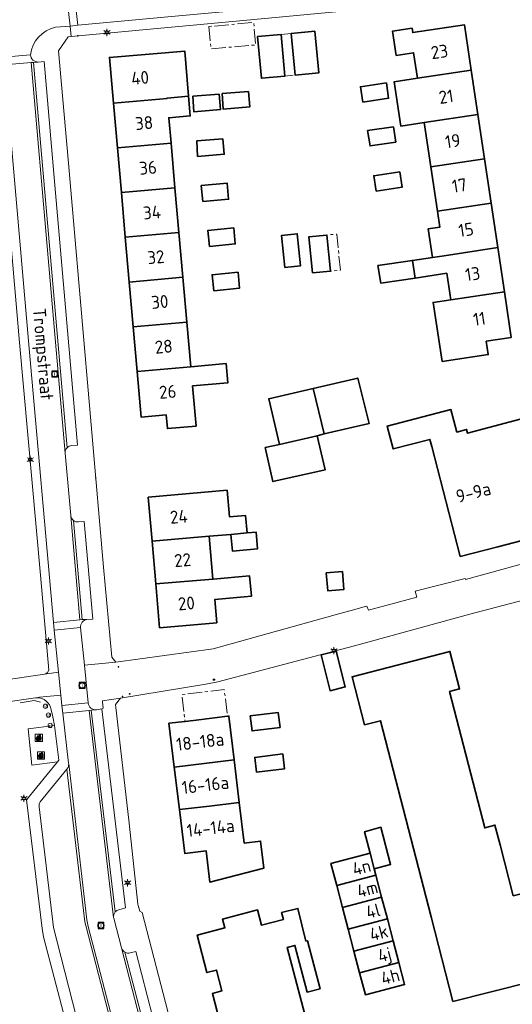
# Model space of a CAD drawing. Header units: metres. Extents: x 140853 to 145288, y 474558 to 480269.
# Tile 354 of 428: x 144168 to 144237, y 478845 to 478982. Entities that reach past the tile are written whole.
import ezdxf
from ezdxf.enums import TextEntityAlignment as Align
from ezdxf.lldxf.tags import DXFTag

# ---------------------------------------------------------------- set-up
doc = ezdxf.new("R2010")
doc.units = ezdxf.units.M
doc.header["$MEASUREMENT"] = 0
doc.linetypes.add('AM-AS', pattern=[16, 10, -2, 2, -2])
for name, color, linetype, lineweight in [('B-WE-AM-AS_SPOOR_RAIL-G', 10, 'AM-AS', 18), ('B-WE-GR-BEPLANTING_CULTUUR_HEESTERS-G', 90, 'Continuous', 18), ('B-WE-IE-MEUBILAIR_WEGMEUBILAIR-S', 7, 'Continuous', 18), ('B-WE-IE-TERREINAFSCHEIDING_KUNSTMATIG_HEKWERK-G', 20, 'IE-TERREINAFSCHEIDING-KUNSTMATIG', 18), ('B-WE-KL-DATA_CAI-S', 90, 'KL-CAI-N', 18), ('B-WE-KL-ET_LS_OV_LICHTMAST-S', 190, 'Continuous', 18), ('B-WE-OG-BEBOUWING-G', 7, 'Continuous', 35), ('B-WE-OG-BEBOUWING_HUISNUMMER-T18', 10, 'Continuous', 18), ('B-WE-OG-BEBOUWING_STRAATNAAM-T18', 10, 'Continuous', 18), ('B-WE-OG-TERREIN_ERF-G', 7, 'Continuous', 18), ('B-WE-RI-GWA_RIOOLPUT-S', 30, 'Continuous', 18), ('B-WE-VH-GOOT-G', 170, 'Continuous', 18), ('B-WE-VH-VERHARDING_BETONSTRAATSTEEN-G', 252, 'Continuous', 18), ('B-WE-VH-VERHARDING_STRAATBAKSTEEN-G', 252, 'Continuous', 18), ('B-WE-VH-VERHARDING_TEGEL-G', 252, 'Continuous', 18), ('B-WE-VW-AFSLUITPAAL-S', 7, 'Continuous', 18), ('X-XX-XX-ALGEMEEN-S', 7, 'Continuous', 18)]:
    doc.layers.add(name, color=color, linetype=linetype, lineweight=lineweight)
doc.styles.add('NLCS-ISO', font='txt')
doc.styles.get("Standard").update_dxf_attribs({"font": 'arial.ttf'})
doc.linetypes.add('IE-TERREINAFSCHEIDING-KUNSTMATIG', pattern='A,4,[82,NLCS.shx,S=0.75,R=90,X=0,Y=0],4,-2', length=10)
tags = doc.linetypes.add('KL-CAI-N', pattern='A,4,-1,[101,NLCS.shx,S=0.5,R=0,X=0,Y=0],-1,4,-1,["C",Standard,S=1,R=0,X=-0.25,Y=-0.5],-1.5', length=12.5).pattern_tags.tags
tags[18] = DXFTag(74, 10)

# ---------------------------------------------------------------- blocks, each defined once
blk = doc.blocks.new('SIE-AFVAL APART PLAATS-SO')
h = blk.add_hatch(color=256)
h.dxf.hatch_style = 1
h.paths.add_polyline_path([(-0.09, 0.09), (-1.76, 0.09, 0.819081), (-1.79, -0.08), (-1.41, -2.17, 0.36153), (-1.37, -2.2), (-0.47, -2.2, 0.36153), (-0.44, -2.17), (-0.05, -0.08, 0.819081)])
h.paths.add_polyline_path([(-0.16, -0.09), (-0.2, -0.31), (-0.49, -0.31), (-0.47, -0.09)], flags=16)
h.paths.add_polyline_path([(-0.56, -0.09), (-0.58, -0.31), (-0.88, -0.31), (-0.88, -0.09)], flags=16)
h.paths.add_polyline_path([(-0.22, -0.4), (-0.28, -0.72), (-0.53, -0.72), (-0.5, -0.4)], flags=16)
h.paths.add_polyline_path([(-0.59, -0.4), (-0.61, -0.72), (-0.88, -0.72), (-0.88, -0.4)], flags=16)
h.paths.add_polyline_path([(-0.96, -0.09), (-0.96, -0.31), (-1.27, -0.31), (-1.29, -0.09)], flags=16)
h.paths.add_polyline_path([(-0.96, -0.4), (-0.96, -0.72), (-1.23, -0.72), (-1.26, -0.4)], flags=16)
h.paths.add_polyline_path([(-0.29, -0.81), (-0.34, -1.07), (-0.57, -1.07), (-0.54, -0.81)], flags=16)
h.paths.add_polyline_path([(-0.62, -0.81), (-0.65, -1.07), (-0.88, -1.07), (-0.88, -0.81)], flags=16)
h.paths.add_polyline_path([(-0.96, -0.81), (-0.96, -1.07), (-1.2, -1.07), (-1.22, -0.81)], flags=16)
h.paths.add_polyline_path([(-1.35, -0.31), (-1.65, -0.31), (-1.69, -0.09), (-1.37, -0.09)], flags=16)
h.paths.add_polyline_path([(-1.34, -0.4), (-1.31, -0.72), (-1.57, -0.72), (-1.63, -0.4)], flags=16)
h.paths.add_polyline_path([(-0.36, -1.16), (-0.41, -1.42), (-0.6, -1.42), (-0.57, -1.16)], flags=16)
h.paths.add_polyline_path([(-0.66, -1.16), (-0.68, -1.42), (-0.88, -1.42), (-0.88, -1.16)], flags=16)
h.paths.add_polyline_path([(-1.31, -0.81), (-1.28, -1.07), (-1.5, -1.07), (-1.55, -0.81)], flags=16)
h.paths.add_polyline_path([(-0.96, -1.16), (-0.96, -1.42), (-1.17, -1.42), (-1.19, -1.16)], flags=16)
h.paths.add_polyline_path([(-0.42, -1.52), (-0.47, -1.77), (-0.63, -1.77), (-0.61, -1.52)], flags=16)
h.paths.add_polyline_path([(-1.27, -1.16), (-1.25, -1.42), (-1.44, -1.42), (-1.49, -1.16)], flags=16)
h.paths.add_polyline_path([(-0.69, -1.52), (-0.71, -1.77), (-0.88, -1.77), (-0.88, -1.52)], flags=16)
h.paths.add_polyline_path([(-0.96, -1.52), (-0.96, -1.77), (-1.13, -1.77), (-1.16, -1.52)], flags=16)
h.paths.add_polyline_path([(-1.24, -1.52), (-1.22, -1.77), (-1.37, -1.77), (-1.42, -1.52)], flags=16)
h.paths.add_polyline_path([(-0.49, -1.88), (-0.54, -2.12), (-0.66, -2.12), (-0.64, -1.88)], flags=16)
h.paths.add_polyline_path([(-0.72, -1.88), (-0.74, -2.12), (-0.88, -2.12), (-0.88, -1.88)], flags=16)
h.paths.add_polyline_path([(-0.96, -1.88), (-0.96, -2.12), (-1.1, -2.12), (-1.13, -1.88)], flags=16)
h.paths.add_polyline_path([(-1.21, -1.88), (-1.18, -2.12), (-1.31, -2.12), (-1.36, -1.88)], flags=16)
h.paths.add_polyline_path([(-0.19, 0.8, -0.01173), (-0.3, 0.8, -0.148797), (-0.42, 1.04, -0.136076), (-0.7, 0.88), (-0.78, 0.86, -0.038293), (-1.14, 0.98), (-1.19, 0.83, -0.243822), (-1.57, 0.47, 0.344326), (-1, 0.24, -0.139345), (-0.6, 0.24, 0.618436), (-0.56, 0.28, -0.441494), (-0.47, 0.46, 0.309048)])
h.paths.add_polyline_path([(-0.49, 0.53, 0.351556), (-0.64, 0.32, 0.121061), (-1.02, 0.31, -0.288745), (-1.45, 0.43, 0.203599), (-1.12, 0.8), (-1.09, 0.88, 0.083075), (-0.28, 0.73, -0.242261)], flags=16)
h.paths.add_polyline_path([(-0.4, 0.8, -0.023345), (-0.63, 0.83, 0.07081), (-0.46, 0.92, 0.059965)], flags=16)
h.paths.add_polyline_path([(1.12, 1.49), (-1.07, 1.49, 0.860559), (-1.08, 1.43), (0.29, 1.01, -0.146703), (0.53, 0.29, 0.421968), (0.56, 0.26), (1.59, 0.32, 0.450293), (1.62, 0.36, 0.122241)])
h.paths.add_polyline_path([(0.26, 1.95, 1), (1.06, 1.95, 1)])
h.paths.add_polyline_path([(1.65, 0.16, 0.429303), (1.62, 0.2), (0.54, 0.25, 0.38429), (0.51, 0.22), (0.16, -2.14, 0.83726), (0.21, -2.16), (0.99, -0.76, -0.688204), (1.05, -0.77), (1.36, -2.13, 0.84934), (1.42, -2.13)])
for p, q in [((-0.09, 0.09), (-1.76, 0.09)), ((-1.41, -2.17), (-1.79, -0.08)), ((-1.37, -0.09), (-1.69, -0.09)), ((-1.65, -0.31), (-1.69, -0.09)), ((-1.65, -0.31), (-1.35, -0.31)), ((-1.63, -0.4), (-1.34, -0.4)), ((-1.57, -0.72), (-1.63, -0.4)), ((-1.57, -0.72), (-1.31, -0.72)), ((-1.55, -0.81), (-1.31, -0.81)), ((-1.5, -1.07), (-1.55, -0.81)), ((-1.5, -1.07), (-1.28, -1.07)), ((-1.49, -1.16), (-1.27, -1.16)), ((-1.44, -1.42), (-1.49, -1.16)), ((-1.44, -1.42), (-1.25, -1.42)), ((-1.42, -1.52), (-1.24, -1.52)), ((-1.37, -1.77), (-1.42, -1.52)), ((-1.37, -1.77), (-1.22, -1.77)), ((-1.37, -2.2), (-0.47, -2.2)), ((-1.31, -2.12), (-1.36, -1.88)), ((-1.36, -1.88), (-1.21, -1.88)), ((-1.31, -2.12), (-1.18, -2.12)), ((-0.96, -0.09), (-1.29, -0.09)), ((-1.27, -0.31), (-0.96, -0.31)), ((-1.26, -0.4), (-0.96, -0.4)), ((-1.23, -0.72), (-0.96, -0.72)), ((-1.22, -0.81), (-0.96, -0.81)), ((-1.2, -1.07), (-0.96, -1.07)), ((-1.19, -1.16), (-0.96, -1.16)), ((-1.17, -1.42), (-0.96, -1.42)), ((-1.16, -1.52), (-0.96, -1.52)), ((-1.13, -1.77), (-0.96, -1.77)), ((-1.13, -1.88), (-0.96, -1.88)), ((-1.1, -2.12), (-0.96, -2.12)), ((-0.96, -0.09), (-0.96, -0.31)), ((-0.96, -0.4), (-0.96, -0.72)), ((-0.96, -0.81), (-0.96, -1.07)), ((-0.96, -1.16), (-0.96, -1.42)), ((-0.96, -1.52), (-0.96, -1.77)), ((-0.96, -1.88), (-0.96, -2.12)), ((-0.88, -0.09), (-0.88, -0.31)), ((-0.56, -0.09), (-0.88, -0.09)), ((-0.88, -0.31), (-0.58, -0.31)), ((-0.88, -0.4), (-0.88, -0.72)), ((-0.88, -0.4), (-0.59, -0.4)), ((-0.88, -0.72), (-0.61, -0.72)), ((-0.88, -0.81), (-0.62, -0.81)), ((-0.88, -0.81), (-0.88, -1.07)), ((-0.88, -1.07), (-0.65, -1.07)), ((-0.88, -1.16), (-0.66, -1.16)), ((-0.88, -1.16), (-0.88, -1.42)), ((-0.88, -1.42), (-0.68, -1.42)), ((-0.88, -1.52), (-0.69, -1.52)), ((-0.88, -1.52), (-0.88, -1.77)), ((-0.88, -1.77), (-0.71, -1.77)), ((-0.88, -1.88), (-0.88, -2.12)), ((-0.88, -1.88), (-0.72, -1.88)), ((-0.88, -2.12), (-0.74, -2.12)), ((-0.66, -2.12), (-0.54, -2.12)), ((-0.64, -1.88), (-0.49, -1.88)), ((-0.63, -1.77), (-0.47, -1.77)), ((-0.61, -1.52), (-0.42, -1.52)), ((-0.6, -1.42), (-0.41, -1.42)), ((-0.57, -1.07), (-0.34, -1.07)), ((-0.57, -1.16), (-0.36, -1.16)), ((-0.54, -0.81), (-0.29, -0.81)), ((-0.54, -2.12), (-0.49, -1.88)), ((-0.53, -0.72), (-0.28, -0.72)), ((-0.5, -0.4), (-0.22, -0.4)), ((-0.49, -0.31), (-0.2, -0.31)), ((-0.16, -0.09), (-0.47, -0.09)), ((-0.47, -1.77), (-0.42, -1.52)), ((-0.44, -2.17), (-0.05, -0.08)), ((-0.41, -1.42), (-0.36, -1.16)), ((-0.34, -1.07), (-0.29, -0.81)), ((-0.28, -0.72), (-0.22, -0.4)), ((-0.2, -0.31), (-0.16, -0.09))]:
    blk.add_line(p, q)
blk.add_lwpolyline([(-2.5, -2.5), (2.5, -2.5), (2.5, 2.5), (-2.5, 2.5)], close=True)
for points in [[(-0.78, 0.86, -0.038293), (-1.14, 0.98), (-1.19, 0.83, -0.243822), (-1.57, 0.47, 0.344326), (-1, 0.24, -0.139345), (-0.6, 0.24, 0.618436), (-0.56, 0.28, -0.441494), (-0.47, 0.46, 0.309048), (-0.19, 0.8, -0.01173), (-0.3, 0.8, -0.01173)], [(-0.78, 0.86), (-0.7, 0.88, 0.136076), (-0.42, 1.04, 0.156405), (-0.29, 0.79)], [(-0.78, 0.86), (-0.7, 0.88, 0.136076), (-0.42, 1.04, 0.148797), (-0.3, 0.8, 0.148797)], [(-0.63, 0.83, 0.07081), (-0.46, 0.92, 0.059965), (-0.4, 0.8, 0.059965)], [(-0.4, 0.8, -0.023345), (-0.63, 0.83)]]:
    blk.add_lwpolyline(points, format="xyb")
for points in [[(-1.09, 0.88), (-1.12, 0.8, -0.203599), (-1.45, 0.43, 0.288745), (-1.02, 0.31, -0.121061), (-0.64, 0.32, -0.351556), (-0.49, 0.53, 0.242261), (-0.28, 0.73, -0.083075)], [(-1.07, 1.49), (1.12, 1.49, -0.122241), (1.62, 0.36, -0.450293), (1.59, 0.32), (0.56, 0.26, -0.421968), (0.53, 0.29, 0.146703), (0.29, 1.01), (-1.08, 1.43, -0.860559)], [(0.54, 0.25), (1.62, 0.2, -0.429303), (1.65, 0.16), (1.42, -2.13, -0.84934), (1.36, -2.13), (1.05, -0.77, 0.688204), (0.99, -0.76), (0.21, -2.16, -0.83726), (0.16, -2.14), (0.51, 0.22, -0.38429)]]:
    blk.add_lwpolyline(points, format="xyb", close=True)
for points in [[(-1.35, -0.31), (-1.37, -0.09)], [(-1.31, -0.72), (-1.34, -0.4)], [(-1.28, -1.07), (-1.31, -0.81)], [(-1.27, -0.31), (-1.29, -0.09)], [(-1.25, -1.42), (-1.27, -1.16)], [(-1.23, -0.72), (-1.26, -0.4)], [(-1.22, -1.77), (-1.24, -1.52)], [(-1.2, -1.07), (-1.22, -0.81)], [(-1.18, -2.12), (-1.21, -1.88)], [(-1.17, -1.42), (-1.19, -1.16)], [(-1.18, -2.2), (-1.18, -2.2)], [(-1.13, -1.77), (-1.16, -1.52)], [(-1.1, -2.12), (-1.13, -1.88)], [(-0.74, -2.12), (-0.72, -1.88)], [(-0.71, -1.77), (-0.69, -1.52)], [(-0.68, -1.42), (-0.66, -1.16)], [(-0.66, -2.12), (-0.64, -1.88)], [(-0.65, -1.07), (-0.62, -0.81)], [(-0.63, -1.77), (-0.61, -1.52)], [(-0.61, -0.72), (-0.59, -0.4)], [(-0.6, -1.42), (-0.57, -1.16)], [(-0.58, -0.31), (-0.56, -0.09)], [(-0.57, -1.07), (-0.54, -0.81)], [(-0.53, -0.72), (-0.5, -0.4)], [(-0.49, -0.31), (-0.47, -0.09)]]:
    blk.add_lwpolyline(points)
blk.add_circle((0.66, 1.95), 0.401)
for centre, radius, start, end in [((-1.76, 0), 0.0869, 90, 247.28103), ((-0.09, 0), 0.0869, 292.71897, 90), ((-1.37, -2.17), 0.0318, 190.49429, 270), ((-0.47, -2.17), 0.0318, 270, 349.50571)]:
    blk.add_arc(centre, radius, start, end)
blk = doc.blocks.new('SIE-WEG_AFVALBAK_TYPE_01')
for radius in [0.25, 0.156]:
    blk.add_circle((0, 0), radius)
blk = doc.blocks.new('SKL-DATA_TERREINKAST-SO')
for q in [(-0.2, 0.2), (0.2, 0.2)]:
    blk.add_line((0, -0.21), q)
at = {"flags": 128}
blk.add_lwpolyline([(0.63, 0.35), (-0.63, 0.35), (-0.63, -0.35), (0.63, -0.35)], close=True, dxfattribs=at)
at = {"style": 'NLCS-ISO'}
blk.add_attdef('TYPE', text='', height=0.35, dxfattribs=at).set_placement((-0.03, 0.69), align=Align.MIDDLE_CENTER)
blk = doc.blocks.new('B-SIE-WEG_LICHTMAST-SO')
at = {"ltscale": 0.1}
for p, q in [((-1.1, 0.63), (-2.19, 1.27)), ((0, 1.27), (0, 2.53)), ((1.1, 0.63), (2.19, 1.27)), ((-1.1, -0.63), (-2.19, -1.27)), ((0, -1.27), (0, -2.53)), ((1.1, -0.63), (2.19, -1.27))]:
    blk.add_line(p, q, dxfattribs=at)
at = {"flags": 128}
for points in [[(-1.16, 0.5), (1.16, 0.5)], [(-1.16, -0.5), (1.16, -0.5)]]:
    blk.add_lwpolyline(points, dxfattribs=at)
at = {"ltscale": 0.1}
blk.add_circle((0, 0), 1.27, dxfattribs=at)
at = {"style": 'NLCS-ISO'}
blk.add_attdef('TYPE', text='', height=1.8, dxfattribs=at).set_placement((0, 2.53), align=Align.BOTTOM_CENTER)
blk = doc.blocks.new('SVW-AFSLUITPAAL-SO')
at = {"lineweight": 18}
blk.add_circle((0, 0), 1.5, dxfattribs=at)
at = {"lineweight": 18, "style": 'NLCS-ISO'}
blk.add_text('af', height=1.8, dxfattribs=at).set_placement((0, 0), align=Align.MIDDLE_CENTER)
blk = doc.blocks.new('SRI-PUT_INSPECTIE-SO')
at = {"lineweight": -3, "flags": 128}
blk.add_lwpolyline([(-2, -2), (2, -2), (2, 2), (-2, 2)], close=True, dxfattribs=at)
at = {"lineweight": -3, "ltscale": 1.5}
blk.add_circle((0, 0), 2, dxfattribs=at)
at = {"ltscale": 0.1, "style": 'NLCS-ISO'}
blk.add_text('I', height=2.5, dxfattribs=at).set_placement((0, -0.01), align=Align.MIDDLE_CENTER)

msp = doc.modelspace()

# ---------------------------------------------------------------- linework, layer by layer
at = {"layer": 'B-WE-AM-AS_SPOOR_RAIL-G', "ltscale": 0.2, "flags": 128}
for points in [[(144194.474, 478981.028), (144194.74, 478977.93), (144200.989, 478978.466), (144200.697, 478981.607), (144194.474, 478981.028)], [(144205.923, 478980.068), (144204.518, 478979.939), (144205.05, 478974.133), (144206.455, 478974.262), (144205.923, 478980.068)], [(144210.869, 478951.979), (144211.37, 478946.948), (144212.763, 478947.083), (144212.262, 478952.117), (144210.869, 478951.979)], [(144191.139, 478884.207), (144193.075, 478884.441), (144197.046, 478884.92), (144196.596, 478888.643), (144190.689, 478887.93), (144191.139, 478884.207)]]:
    msp.add_lwpolyline(points, close=True, dxfattribs=at)
at = {"layer": 'B-WE-GR-BEPLANTING_CULTUUR_HEESTERS-G', "ltscale": 0.2, "flags": 128}
msp.add_lwpolyline([(144179.174, 478824.577), (144171.45, 478854.199), (144171.226, 478855.328), (144169.082, 478873.293), (144173.383, 478878.576), (144169.798, 478878.094), (144169.286, 478883.163), (144172.988, 478883.624), (144172.746, 478884.835), (144172.5, 478885.818), (144172.5, 478885.818, 0.3784001), (144170.475, 478887.49), (144170.475, 478887.49), (144170.338, 478887.481), (144170.338, 478887.481), (144161.256, 478886.186), (144160.499, 478886.077), (144158.875, 478883.329), (144156.937, 478883.048), (144166.445, 478833.455)], format="xyb", dxfattribs=at)
at = {"layer": 'B-WE-IE-TERREINAFSCHEIDING_KUNSTMATIG_HEKWERK-G', "ltscale": 0.2, "flags": 128}
msp.add_lwpolyline([(144171.007, 478886.896), (144170.119, 478887.131), (144168.186, 478886.788)], dxfattribs=at)
at = {"layer": 'B-WE-OG-BEBOUWING-G', "ltscale": 0.2, "flags": 128}
for points in [[(144223.492, 478973.826), (144230.986, 478974.946), (144230.041, 478981.273), (144222.831, 478980.196), (144222.742, 478980.789), (144220.032, 478980.385), (144220.536, 478977.012), (144222.959, 478977.374), (144223.492, 478973.826)], [(144201.242, 478979.639), (144201.774, 478973.833), (144205.05, 478974.133), (144204.518, 478979.939), (144201.242, 478979.639)], [(144209.219, 478980.37), (144205.923, 478980.068), (144206.455, 478974.262), (144209.751, 478974.564), (144209.219, 478980.37)], [(144188.637, 478971.008), (144188.633, 478971.052), (144191.642, 478971.311), (144191.101, 478977.618), (144180.619, 478976.718), (144181.178, 478970.352), (144188.637, 478971.008)], [(144223.492, 478973.826), (144220.278, 478973.344), (144221.206, 478967.159), (144224.42, 478967.642), (144231.91, 478968.761), (144230.986, 478974.946), (144223.492, 478973.826)], [(144219.169, 478973.181), (144215.547, 478972.639), (144215.896, 478970.507), (144219.488, 478971.044), (144219.169, 478973.181)], [(144191.642, 478971.311), (144188.633, 478971.052), (144188.637, 478971.008), (144181.178, 478970.352), (144181.726, 478964.121), (144189.189, 478964.777), (144188.876, 478968.313), (144191.876, 478968.579), (144191.642, 478971.311)], [(144195.893, 478971.61), (144192.236, 478971.309), (144192.349, 478969.148), (144196.07, 478969.454), (144195.893, 478971.61)], [(144199.969, 478971.994), (144196.313, 478971.694), (144196.426, 478969.533), (144200.146, 478969.839), (144199.969, 478971.994)], [(144225.349, 478961.457), (144232.834, 478962.575), (144231.91, 478968.761), (144224.42, 478967.642), (144225.349, 478961.457)], [(144220.167, 478967.074), (144216.545, 478966.533), (144216.894, 478964.4), (144220.486, 478964.937), (144220.167, 478967.074)], [(144182.274, 478957.89), (144189.741, 478958.546), (144189.189, 478964.777), (144181.726, 478964.121), (144182.274, 478957.89)], [(144196.421, 478965.398), (144192.764, 478965.098), (144192.877, 478962.937), (144196.598, 478963.243), (144196.421, 478965.398)], [(144232.834, 478962.575), (144225.349, 478961.457), (144226.275, 478955.286), (144233.756, 478956.404), (144232.834, 478962.575)], [(144221.028, 478960.778), (144217.406, 478960.237), (144217.755, 478958.104), (144221.347, 478958.641), (144221.028, 478960.778)], [(144193.609, 478956.63), (144197.201, 478956.974), (144197.003, 478959.213), (144193.394, 478958.867), (144193.609, 478956.63)], [(144182.274, 478957.89), (144182.821, 478951.659), (144190.293, 478952.316), (144189.741, 478958.546), (144182.274, 478957.89)], [(144227.203, 478949.101), (144234.68, 478950.219), (144233.756, 478956.404), (144226.275, 478955.286), (144226.609, 478953.058), (144224.994, 478952.838), (144225.591, 478948.859), (144227.203, 478949.101)], [(144190.845, 478946.085), (144190.293, 478952.316), (144182.821, 478951.659), (144183.369, 478945.428), (144190.845, 478946.085)], [(144194.539, 478950.385), (144198.131, 478950.729), (144197.933, 478952.969), (144194.325, 478952.623), (144194.539, 478950.385)], [(144205.02, 478947.444), (144207.209, 478947.662), (144206.763, 478952.15), (144204.574, 478951.932), (144205.02, 478947.444)], [(144208.882, 478946.706), (144211.37, 478946.948), (144210.869, 478951.979), (144208.382, 478951.731), (144208.882, 478946.706)], [(144235.598, 478944.075), (144234.68, 478950.219), (144227.203, 478949.101), (144225.591, 478948.859), (144222.792, 478948.433), (144223.159, 478945.987), (144227.571, 478946.649), (144228.125, 478942.959), (144235.598, 478944.075)], [(144223.159, 478945.987), (144222.792, 478948.433), (144217.995, 478947.712), (144218.387, 478945.27), (144223.159, 478945.987)], [(144195.128, 478944.215), (144198.72, 478944.559), (144198.522, 478946.798), (144194.914, 478946.453), (144195.128, 478944.215)], [(144183.369, 478945.428), (144183.916, 478939.197), (144191.397, 478939.855), (144190.845, 478946.085), (144183.369, 478945.428)], [(144235.598, 478944.075), (144228.125, 478942.959), (144225.683, 478942.592), (144226.919, 478934.355), (144233.348, 478935.317), (144233.068, 478937.186), (144236.55, 478937.706), (144235.598, 478944.075)], [(144191.949, 478933.624), (144191.397, 478939.855), (144183.916, 478939.197), (144184.464, 478932.966), (144191.949, 478933.624)], [(144192.682, 478925.356), (144192.187, 478930.945), (144197.094, 478931.38), (144196.859, 478934.055), (144191.949, 478933.624), (144184.464, 478932.966), (144185.023, 478926.6), (144188.52, 478926.908), (144188.687, 478925.005), (144192.682, 478925.356)], [(144208.995, 478930.609), (144210.522, 478924.252), (144216.755, 478925.707), (144215.183, 478932.053), (144208.995, 478930.609)], [(144209.518, 478924.018), (144210.522, 478924.252), (144208.995, 478930.609), (144202.803, 478929.164), (144204.289, 478922.797), (144209.518, 478924.018)], [(144234.683, 478908.548), (144243.597, 478910.863), (144239.409, 478926.647), (144239.387, 478926.728), (144230.485, 478924.366), (144230.347, 478924.888), (144228.984, 478924.527), (144228.153, 478927.66), (144219.302, 478925.361), (144220.129, 478922.177), (144225.23, 478923.501), (144225.486, 478922.515), (144229.466, 478907.193), (144234.683, 478908.548)], [(144209.518, 478924.018), (144204.289, 478922.797), (144202.316, 478922.357), (144203.374, 478917.622), (144210.646, 478919.247), (144209.518, 478924.018)], [(144194.512, 478910.005), (144197.521, 478910.267), (144199.783, 478910.465), (144199.555, 478912.912), (144197.308, 478912.71), (144196.985, 478916.404), (144186.017, 478915.447), (144186.553, 478909.31), (144194.512, 478910.005)], [(144186.553, 478909.31), (144187.073, 478903.352), (144195.032, 478904.046), (144194.512, 478910.005), (144186.553, 478909.31)], [(144197.521, 478910.267), (144197.725, 478907.933), (144201.225, 478908.239), (144201.02, 478910.587), (144199.783, 478910.465), (144197.521, 478910.267)], [(144195.032, 478904.046), (144187.073, 478903.352), (144187.605, 478897.256), (144195.565, 478897.95), (144195.282, 478901.188), (144200.383, 478901.633), (144200.135, 478904.472), (144195.034, 478904.027), (144195.032, 478904.046)], [(144213.039, 478905.097), (144210.808, 478904.902), (144211.027, 478902.392), (144213.258, 478902.586), (144213.039, 478905.097)], [(144212.186, 478893.997), (144210.082, 478893.467), (144211.325, 478888.476), (144213.445, 478889.004), (144212.186, 478893.997)], [(144246.011, 478862.515), (144240.06, 478860.969), (144240.137, 478860.733), (144236.828, 478859.901), (144235.001, 478867.027), (144234.278, 478869.746), (144232.869, 478869.372), (144227.969, 478888.36), (144229.373, 478888.723), (144228.021, 478893.961), (144214.407, 478890.423), (144216.147, 478883.726), (144218.349, 478884.298), (144225.405, 478856.953), (144228.444, 478845.176), (144239.273, 478847.914), (144239.697, 478846.289), (144243.606, 478847.307), (144243.674, 478847.046), (144253.148, 478849.514), (144250.652, 478859.095), (144247.118, 478858.257), (144246.011, 478862.515)], [(144197.981, 478878.852), (144197.244, 478884.944), (144197.046, 478884.92), (144193.075, 478884.441), (144191.139, 478884.207), (144188.905, 478883.937), (144189.641, 478877.844), (144193.811, 478878.348), (144197.981, 478878.852)], [(144204.378, 478883.364), (144204.124, 478885.438), (144200.213, 478884.959), (144200.467, 478882.885), (144204.378, 478883.364)], [(144201.088, 478877.115), (144204.999, 478877.595), (144204.745, 478879.669), (144200.834, 478879.19), (144201.088, 478877.115)], [(144190.359, 478871.907), (144194.528, 478872.411), (144198.698, 478872.915), (144197.981, 478878.852), (144193.811, 478878.348), (144189.641, 478877.844), (144190.359, 478871.907)], [(144194.528, 478872.411), (144190.359, 478871.907), (144191.095, 478865.814), (144194.063, 478866.173), (144194.59, 478861.814), (144202.099, 478863.775), (144201.647, 478867.517), (144199.383, 478867.244), (144198.698, 478872.915), (144194.528, 478872.411)], [(144216.916, 478865.822), (144217.481, 478863.668), (144219.75, 478864.263), (144218.39, 478869.45), (144216.125, 478868.837), (144216.916, 478865.822)], [(144217.481, 478863.668), (144216.916, 478865.822), (144211.451, 478864.389), (144212.25, 478861.342), (144217.715, 478862.775), (144217.481, 478863.668)], [(144212.25, 478861.342), (144213.049, 478858.295), (144218.514, 478859.729), (144217.715, 478862.775), (144212.25, 478861.342)], [(144213.049, 478858.295), (144213.848, 478855.248), (144219.313, 478856.682), (144218.514, 478859.729), (144213.049, 478858.295)], [(144219.313, 478856.682), (144213.848, 478855.248), (144214.648, 478852.201), (144220.113, 478853.635), (144219.313, 478856.682)], [(144215.447, 478849.154), (144220.912, 478850.588), (144220.113, 478853.635), (144214.648, 478852.201), (144215.447, 478849.154)], [(144220.912, 478850.588), (144215.447, 478849.154), (144216.246, 478846.107), (144221.711, 478847.541), (144220.912, 478850.588)]]:
    msp.add_lwpolyline(points, close=True, dxfattribs=at)
msp.add_lwpolyline([(144208.458, 478840.894), (144205.367, 478852.714), (144206.431, 478852.992), (144208.131, 478846.491), (144209.931, 478846.961), (144208.183, 478853.646), (144207.97, 478853.591), (144206.846, 478858.15), (144204.581, 478857.565), (144204.829, 478856.617), (144201.782, 478855.818), (144201.229, 478857.927), (144196.368, 478856.652), (144196.69, 478855.424), (144196.69, 478855.424), (144192.829, 478854.413), (144194.188, 478849.214), (144195.514, 478849.56), (144196.278, 478846.639), (144194.952, 478846.292), (144196.313, 478841.087)], dxfattribs=at)
at = {"layer": 'B-WE-OG-TERREIN_ERF-G', "ltscale": 0.2, "flags": 128}
for points in [[(144204.257, 478982.35), (144175.289, 478979.625), (144174.884, 478979.587), (144173.52, 478977.621), (144174.905, 478962), (144179.781, 478905.706), (144180.927, 478893.171), (144181.522, 478892.458), (144195.038, 478894.327), (144212.88, 478899.283), (144214.794, 478899.807), (144216.24, 478900.203), (144216.466, 478900.265), (144216.664, 478899.701), (144216.664, 478899.701), (144223.416, 478901.509), (144223.18, 478902.362), (144230.162, 478904.109), (144230.191, 478903.974), (144244.014, 478907.767)], [(144137.168, 478885.745), (144171.898, 478890.851), (144172.183, 478891.347), (144171.001, 478904.579), (144168.112, 478936.994)], [(144268.57, 478826.198), (144263.749, 478845.053), (144262.666, 478849.02), (144261.968, 478848.844), (144258.685, 478861.297), (144258.632, 478861.286), (144255.48, 478873.316), (144251.829, 478872.372), (144243.864, 478902.603), (144230.805, 478899.126), (144214.733, 478894.756), (144211.703, 478893.935), (144195.704, 478889.737), (144194.013, 478889.394), (144182.153, 478887.454), (144181.439, 478886.574), (144183.35, 478870.025), (144184.561, 478858.75), (144184.61, 478858.566), (144184.849, 478857.77), (144185.166, 478857.587), (144186.149, 478853.796), (144190.695, 478836.243)], [(144196.313, 478841.087), (144194.952, 478846.292), (144196.278, 478846.639), (144195.514, 478849.56), (144194.188, 478849.214), (144192.829, 478854.413), (144196.69, 478855.424), (144196.368, 478856.652), (144201.229, 478857.927), (144201.782, 478855.818), (144204.829, 478856.617), (144204.581, 478857.565), (144206.846, 478858.15), (144207.97, 478853.591), (144208.183, 478853.646), (144209.931, 478846.961), (144208.131, 478846.491), (144206.431, 478852.992), (144205.367, 478852.714), (144208.458, 478840.894)]]:
    msp.add_lwpolyline(points, dxfattribs=at)
for points in [[(144234.68, 478950.219), (144235.598, 478944.075), (144236.55, 478937.706), (144233.068, 478937.186), (144233.348, 478935.317), (144226.919, 478934.355), (144225.683, 478942.592), (144228.125, 478942.959), (144227.571, 478946.649), (144223.159, 478945.987), (144218.387, 478945.27), (144217.995, 478947.712), (144222.792, 478948.433), (144225.591, 478948.859), (144224.994, 478952.838), (144226.609, 478953.058), (144226.275, 478955.286), (144225.349, 478961.457), (144224.42, 478967.642), (144221.206, 478967.159), (144220.278, 478973.344), (144223.492, 478973.826), (144222.959, 478977.374), (144220.536, 478977.012), (144220.032, 478980.385), (144222.742, 478980.789), (144222.831, 478980.196), (144230.041, 478981.273), (144230.986, 478974.946), (144231.91, 478968.761), (144232.834, 478962.575), (144233.756, 478956.404), (144234.68, 478950.219)], [(144205.05, 478974.133), (144201.774, 478973.833), (144201.242, 478979.639), (144204.518, 478979.939), (144205.05, 478974.133)], [(144205.923, 478980.068), (144209.219, 478980.37), (144209.751, 478974.564), (144206.455, 478974.262), (144205.923, 478980.068)], [(144190.293, 478952.316), (144190.845, 478946.085), (144191.397, 478939.855), (144191.949, 478933.624), (144196.859, 478934.055), (144197.094, 478931.38), (144192.187, 478930.945), (144192.682, 478925.356), (144188.687, 478925.005), (144188.52, 478926.908), (144185.023, 478926.6), (144184.464, 478932.966), (144183.916, 478939.197), (144183.369, 478945.428), (144182.821, 478951.659), (144182.274, 478957.89), (144181.726, 478964.121), (144181.178, 478970.352), (144180.619, 478976.718), (144191.101, 478977.618), (144191.642, 478971.311), (144191.876, 478968.579), (144188.876, 478968.313), (144189.189, 478964.777), (144189.741, 478958.546), (144190.293, 478952.316)], [(144219.169, 478973.181), (144219.488, 478971.044), (144215.896, 478970.507), (144215.547, 478972.639), (144219.169, 478973.181)], [(144195.893, 478971.61), (144196.07, 478969.454), (144192.349, 478969.148), (144192.236, 478971.309), (144195.893, 478971.61)], [(144199.969, 478971.994), (144200.146, 478969.839), (144196.426, 478969.533), (144196.313, 478971.694), (144199.969, 478971.994)], [(144220.167, 478967.074), (144220.486, 478964.937), (144216.894, 478964.4), (144216.545, 478966.533), (144220.167, 478967.074)], [(144196.421, 478965.398), (144196.598, 478963.243), (144192.877, 478962.937), (144192.764, 478965.098), (144196.421, 478965.398)], [(144221.028, 478960.778), (144221.347, 478958.641), (144217.755, 478958.104), (144217.406, 478960.237), (144221.028, 478960.778)], [(144193.609, 478956.63), (144193.394, 478958.867), (144197.003, 478959.213), (144197.201, 478956.974), (144193.609, 478956.63)], [(144194.539, 478950.385), (144194.325, 478952.623), (144197.933, 478952.969), (144198.131, 478950.729), (144194.539, 478950.385)], [(144205.02, 478947.444), (144204.574, 478951.932), (144206.763, 478952.15), (144207.209, 478947.662), (144205.02, 478947.444)], [(144211.37, 478946.948), (144208.882, 478946.706), (144208.382, 478951.731), (144210.869, 478951.979), (144211.37, 478946.948)], [(144195.128, 478944.215), (144194.914, 478946.453), (144198.522, 478946.798), (144198.72, 478944.559), (144195.128, 478944.215)], [(144210.522, 478924.252), (144209.518, 478924.018), (144210.646, 478919.247), (144203.374, 478917.622), (144202.316, 478922.357), (144204.289, 478922.797), (144202.803, 478929.164), (144208.995, 478930.609), (144215.183, 478932.053), (144216.755, 478925.707), (144210.522, 478924.252)], [(144239.409, 478926.647), (144243.597, 478910.863), (144234.683, 478908.548), (144229.466, 478907.193), (144225.486, 478922.515), (144225.23, 478923.501), (144220.129, 478922.177), (144219.302, 478925.361), (144228.153, 478927.66), (144228.984, 478924.527), (144230.347, 478924.888), (144230.485, 478924.366), (144239.387, 478926.728), (144239.409, 478926.647)], [(144197.521, 478910.267), (144194.512, 478910.005), (144195.032, 478904.046), (144195.034, 478904.027), (144200.135, 478904.472), (144200.383, 478901.633), (144195.282, 478901.188), (144195.565, 478897.95), (144187.605, 478897.256), (144187.073, 478903.352), (144186.553, 478909.31), (144186.017, 478915.447), (144196.985, 478916.404), (144197.308, 478912.71), (144199.555, 478912.912), (144199.783, 478910.465), (144201.02, 478910.587), (144201.225, 478908.239), (144197.725, 478907.933), (144197.521, 478910.267)], [(144213.039, 478905.097), (144213.258, 478902.586), (144211.027, 478902.392), (144210.808, 478904.902), (144213.039, 478905.097)], [(144212.186, 478893.997), (144213.445, 478889.004), (144211.325, 478888.476), (144210.082, 478893.467), (144212.186, 478893.997)], [(144236.828, 478859.901), (144240.137, 478860.733), (144240.06, 478860.969), (144246.011, 478862.515), (144247.118, 478858.257), (144250.652, 478859.095), (144253.148, 478849.514), (144243.674, 478847.046), (144243.606, 478847.307), (144239.697, 478846.289), (144239.273, 478847.914), (144228.444, 478845.176), (144225.405, 478856.953), (144218.349, 478884.298), (144216.147, 478883.726), (144214.407, 478890.423), (144228.021, 478893.961), (144229.373, 478888.723), (144227.969, 478888.36), (144232.869, 478869.372), (144234.278, 478869.746), (144235.001, 478867.027), (144236.828, 478859.901)], [(144197.046, 478884.92), (144197.244, 478884.944), (144197.981, 478878.852), (144198.698, 478872.915), (144199.383, 478867.244), (144201.647, 478867.517), (144202.099, 478863.775), (144194.59, 478861.814), (144194.063, 478866.173), (144191.095, 478865.814), (144190.359, 478871.907), (144189.641, 478877.844), (144188.905, 478883.937), (144191.139, 478884.207), (144193.075, 478884.441), (144197.046, 478884.92)], [(144204.378, 478883.364), (144200.467, 478882.885), (144200.213, 478884.959), (144204.124, 478885.438), (144204.378, 478883.364)], [(144201.088, 478877.115), (144200.834, 478879.19), (144204.745, 478879.669), (144204.999, 478877.595), (144201.088, 478877.115)], [(144216.916, 478865.822), (144216.125, 478868.837), (144218.39, 478869.45), (144219.75, 478864.263), (144217.481, 478863.668), (144217.715, 478862.775), (144218.514, 478859.729), (144219.313, 478856.682), (144220.113, 478853.635), (144220.912, 478850.588), (144221.711, 478847.541), (144216.246, 478846.107), (144215.447, 478849.154), (144214.648, 478852.201), (144213.848, 478855.248), (144213.049, 478858.295), (144212.25, 478861.342), (144211.451, 478864.389), (144216.916, 478865.822)]]:
    msp.add_lwpolyline(points, close=True, dxfattribs=at)
at = {"layer": 'B-WE-VH-GOOT-G', "ltscale": 0.2, "flags": 128}
for points in [[(144169.722, 478976.019), (144174.459, 478921.589)], [(144175.243, 478912.831), (144176.495, 478898.352)], [(144177.775, 478885.718), (144181.201, 478856.856)], [(144174.939, 478878.297), (144177.487, 478856.556), (144177.676, 478855.617), (144181.607, 478840.478)], [(144182.275, 478852.66), (144185.944, 478838.445)]]:
    msp.add_lwpolyline(points, dxfattribs=at)
at = {"layer": 'B-WE-VH-VERHARDING_BETONSTRAATSTEEN-G', "ltscale": 0.2, "flags": 128}
for points in [[(144207.487, 478988.652), (144175.719, 478985.681), (144176.205, 478981.216), (144188.747, 478982.398), (144214.265, 478984.767), (144233.317, 478986.544), (144232.892, 478991.02), (144207.487, 478988.652)], [(144175.719, 478985.681), (144174.649, 478985.586), (144175.151, 478981.092), (144176.205, 478981.216), (144175.719, 478985.681)], [(144177.656, 478886.771), (144177.129, 478892.029), (144176.602, 478897.286), (144172.933, 478896.93), (144173.521, 478891.08), (144173.843, 478887.876), (144173.989, 478886.424), (144177.656, 478886.771)]]:
    msp.add_lwpolyline(points, close=True, dxfattribs=at)
for points in [[(144169.823, 478987.786), (144166.395, 478987.49), (144166.204, 478987.461), (144166.204, 478987.461, -0.3646309), (144163.627, 478984.69), (144163.627, 478984.69), (144162.085, 478984.622), (144162.128, 478980.276), (144162.128, 478980.276, -0.3678261), (144165.886, 478976.748), (144165.886, 478976.748), (144169.64, 478977.089), (144169.64, 478977.089, -0.3213505), (144173.086, 478980.928), (144173.086, 478980.928), (144175.151, 478981.092), (144174.649, 478985.586), (144174.649, 478985.586, -0.3105036), (144170.024, 478987.798), (144170.024, 478987.798), (144169.823, 478987.786)], [(144205.687, 478982.484), (144228.027, 478984.568), (144234.621, 478985.129), (144237.457, 478985.453), (144239.192, 478985.621), (144239.192, 478985.621, 0.1949548), (144238.312, 478986.301), (144238.312, 478986.301, 0.1095416), (144234.369, 478986.629), (144234.369, 478986.629), (144233.317, 478986.544), (144214.265, 478984.767), (144188.747, 478982.398), (144176.205, 478981.216), (144175.151, 478981.092), (144175.289, 478979.625), (144204.257, 478982.35), (144205.687, 478982.484)], [(144175.236, 478912.912), (144175.243, 478912.831), (144175.243, 478912.831, 0.1978804), (144175.61, 478912.191), (144175.61, 478912.191, 0.19726), (144176.314, 478911.996), (144176.314, 478911.996), (144177.114, 478912.058), (144178.302, 478898.471), (144177.483, 478898.411), (144177.483, 478898.411, 0.3977431), (144176.602, 478897.286), (144176.602, 478897.286), (144177.129, 478892.029), (144181.522, 478892.458), (144180.927, 478893.171), (144179.781, 478905.706), (144174.905, 478962), (144173.52, 478977.621), (144174.884, 478979.587), (144175.289, 478979.625), (144175.151, 478981.092), (144173.086, 478980.928), (144173.086, 478980.928, 0.3213505), (144169.64, 478977.089), (144169.64, 478977.089, 0.4324296), (144170.704, 478976.081), (144170.704, 478976.081), (144171.507, 478976.165), (144172.991, 478958.932), (144176.174, 478922.714), (144175.385, 478922.644), (144175.385, 478922.644, 0.1903234), (144174.728, 478922.345), (144174.728, 478922.345, 0.215609), (144174.459, 478921.589), (144174.459, 478921.589), (144175.236, 478912.912)], [(144171.898, 478890.851), (144173.521, 478891.08), (144172.933, 478896.93), (144172.84, 478897.99), (144169.451, 478936.183), (144165.986, 478975.709), (144165.886, 478976.748), (144165.886, 478976.748, 0.3678261), (144162.128, 478980.276), (144162.128, 478980.276), (144162.142, 478978.826), (144162.243, 478978.827), (144164.609, 478976.838), (144168.112, 478936.994), (144171.001, 478904.579), (144172.183, 478891.347), (144171.898, 478890.851)], [(144170.045, 478976.036), (144170.704, 478976.081), (144170.704, 478976.081, -0.4324296), (144169.64, 478977.089), (144169.64, 478977.089), (144165.886, 478976.748), (144165.986, 478975.709), (144169.722, 478976.019), (144170.045, 478976.036)], [(144175.243, 478912.831), (144175.236, 478912.912), (144174.459, 478921.589), (144174.459, 478921.589, -0.215609), (144174.728, 478922.345), (144174.728, 478922.345), (144173.549, 478935.611), (144170.045, 478976.036), (144169.722, 478976.019), (144165.986, 478975.709), (144169.451, 478936.183), (144172.84, 478897.99), (144176.495, 478898.352), (144176.809, 478898.385), (144175.61, 478912.191), (144175.61, 478912.191, -0.1978804), (144175.243, 478912.831)], [(144175.385, 478922.644), (144176.174, 478922.714), (144172.991, 478958.932), (144171.507, 478976.165), (144170.704, 478976.081), (144170.045, 478976.036), (144173.549, 478935.611), (144174.728, 478922.345), (144174.728, 478922.345, -0.1903234), (144175.385, 478922.644)], [(144177.483, 478898.411), (144178.302, 478898.471), (144177.114, 478912.058), (144176.314, 478911.996), (144176.314, 478911.996, -0.19726), (144175.61, 478912.191), (144175.61, 478912.191), (144176.809, 478898.385), (144177.483, 478898.411)], [(144176.495, 478898.352), (144172.84, 478897.99), (144172.933, 478896.93), (144176.602, 478897.286), (144176.602, 478897.286, -0.3977431), (144177.483, 478898.411), (144177.483, 478898.411), (144176.809, 478898.385), (144176.495, 478898.352)], [(144174.116, 478885.357), (144177.775, 478885.718), (144178.092, 478885.751), (144178.797, 478885.838), (144178.797, 478885.838, -0.4252434), (144177.656, 478886.771), (144177.656, 478886.771), (144173.989, 478886.424), (144174.116, 478885.357)], [(144181.914, 478857.966), (144182.833, 478858.212), (144179.573, 478885.939), (144178.797, 478885.838), (144178.092, 478885.751), (144181.425, 478857.656), (144181.425, 478857.656, -0.1484937), (144181.914, 478857.966)], [(144170.826, 478872.315), (144172.843, 478855.505), (144177.04, 478838.953), (144177.04, 478838.953, 0.6549254), (144178.692, 478838.705), (144178.692, 478838.705), (144179.827, 478840.678), (144179.827, 478840.678, -0.4117185), (144181.122, 478841.053), (144181.122, 478841.053), (144177.366, 478855.562), (144177.21, 478856.288), (144174.699, 478877.566), (144170.992, 478872.973), (144170.992, 478872.973, 0.2308782), (144170.826, 478872.315)], [(144186.685, 478839.676), (144187.452, 478839.858), (144184.276, 478852.148), (144183.496, 478851.945), (144183.496, 478851.945, -0.1863574), (144182.761, 478852.048), (144182.761, 478852.048), (144186.087, 478839.221), (144186.087, 478839.221, -0.1815211), (144186.685, 478839.676)]]:
    msp.add_lwpolyline(points, format="xyb", close=True, dxfattribs=at)
for points in [[(144190.695, 478836.243), (144186.149, 478853.796), (144185.166, 478857.587), (144184.849, 478857.77), (144184.61, 478858.566), (144184.561, 478858.75), (144183.35, 478870.025), (144181.439, 478886.574), (144182.153, 478887.454), (144179.628, 478887.088), (144179.65, 478886.867), (144179.749, 478886.029), (144179.573, 478885.939), (144182.833, 478858.212), (144181.914, 478857.966), (144181.914, 478857.966, 0.1484937), (144181.425, 478857.656), (144181.425, 478857.656, 0.1798962), (144181.201, 478856.856), (144181.201, 478856.856), (144181.211, 478856.775), (144182.275, 478852.66), (144182.275, 478852.66, 0.1986444), (144182.761, 478852.048), (144182.761, 478852.048, 0.1863574), (144183.496, 478851.945), (144183.496, 478851.945), (144184.276, 478852.148), (144187.452, 478839.858)], [(144186.087, 478839.221), (144182.761, 478852.048), (144182.761, 478852.048, -0.1986444), (144182.275, 478852.66), (144182.275, 478852.66), (144181.211, 478856.775), (144181.201, 478856.856), (144181.201, 478856.856, -0.1798962), (144181.425, 478857.656), (144181.425, 478857.656), (144178.092, 478885.751), (144177.775, 478885.718), (144174.116, 478885.357), (144174.93, 478878.377), (144174.939, 478878.297), (144174.939, 478878.297, -0.2001588), (144174.699, 478877.566), (144174.699, 478877.566), (144177.21, 478856.288), (144177.366, 478855.562), (144181.122, 478841.053)]]:
    msp.add_lwpolyline(points, format="xyb", dxfattribs=at)
at = {"layer": 'B-WE-VH-VERHARDING_STRAATBAKSTEEN-G', "ltscale": 0.2, "flags": 128}
for points in [[(144244.014, 478907.767), (144230.191, 478903.974), (144230.162, 478904.109), (144223.18, 478902.362), (144223.416, 478901.509), (144216.664, 478899.701), (144216.466, 478900.265), (144216.24, 478900.203), (144214.794, 478899.807), (144212.88, 478899.283), (144195.038, 478894.327), (144181.522, 478892.458), (144177.129, 478892.029), (144177.656, 478886.771), (144177.656, 478886.771, 0.4252434), (144178.797, 478885.838), (144178.797, 478885.838), (144179.573, 478885.939), (144179.749, 478886.029), (144179.65, 478886.867), (144179.628, 478887.088), (144182.153, 478887.454), (144194.013, 478889.394), (144195.704, 478889.737), (144211.703, 478893.935), (144214.733, 478894.756), (144230.805, 478899.126), (144243.864, 478902.603)], [(144177.04, 478838.953), (144172.843, 478855.505), (144170.826, 478872.315), (144170.826, 478872.315, -0.2308782), (144170.992, 478872.973), (144170.992, 478872.973), (144174.699, 478877.566), (144174.699, 478877.566, 0.2001588), (144174.939, 478878.297), (144174.939, 478878.297), (144174.93, 478878.377), (144174.116, 478885.357), (144173.989, 478886.424), (144173.843, 478887.876), (144170.896, 478887.561), (144170.475, 478887.49), (144170.475, 478887.49, -0.3784001), (144172.5, 478885.818), (144172.5, 478885.818), (144172.746, 478884.835), (144172.988, 478883.624), (144173.572, 478878.816), (144173.383, 478878.576), (144169.082, 478873.293), (144171.226, 478855.328), (144171.45, 478854.199), (144179.174, 478824.577)]]:
    msp.add_lwpolyline(points, format="xyb", dxfattribs=at)
msp.add_lwpolyline([(144160.324, 478886.052), (144160.499, 478886.077), (144161.256, 478886.186), (144170.338, 478887.481), (144170.475, 478887.49), (144170.896, 478887.561), (144173.843, 478887.876), (144173.521, 478891.08), (144171.898, 478890.851), (144137.168, 478885.745), (144135.152, 478885.445), (144135.613, 478882.469), (144159.51, 478885.934), (144160.324, 478886.052)], close=True, dxfattribs=at)
at = {"layer": 'B-WE-VH-VERHARDING_TEGEL-G', "ltscale": 0.2, "flags": 128}
msp.add_lwpolyline([(144173.572, 478878.816), (144172.988, 478883.624), (144169.286, 478883.163), (144169.798, 478878.094), (144173.383, 478878.576), (144173.572, 478878.816)], close=True, dxfattribs=at)

# ---------------------------------------------------------------- block references
at = {"layer": 'B-WE-IE-MEUBILAIR_WEGMEUBILAIR-S', "xscale": 0.2, "yscale": 0.2, "zscale": 0.2}
for p in [(144170.789, 478881.902), (144171.081, 478879.455)]:
    msp.add_blockref('SIE-AFVAL APART PLAATS-SO', p, dxfattribs=at)
at = {"layer": 'B-WE-KL-DATA_CAI-S', "xscale": 0.2, "yscale": 0.2, "zscale": 0.2}
msp.add_blockref('SKL-DATA_TERREINKAST-SO', (144195.181, 478890.031), dxfattribs=at)
at = {"layer": 'B-WE-KL-ET_LS_OV_LICHTMAST-S', "xscale": 0.2, "yscale": 0.2, "zscale": 0.2}
for p in [(144180.261, 478980.211), (144169.592, 478920.689), (144172.115, 478895.408), (144211.872, 478894.061), (144168.708, 478873.481), (144183.15, 478861.724)]:
    msp.add_blockref('B-SIE-WEG_LICHTMAST-SO', p, dxfattribs=at)
at = {"layer": 'B-WE-RI-GWA_RIOOLPUT-S', "xscale": 0.2, "yscale": 0.2, "zscale": 0.2}
for p in [(144172.987, 478932.609), (144176.818, 478889.218), (144179.437, 478855.768)]:
    msp.add_blockref('SRI-PUT_INSPECTIE-SO', p, dxfattribs=at)
at = {"layer": 'B-WE-VW-AFSLUITPAAL-S', "xscale": 0.2, "yscale": 0.2, "zscale": 0.2}
for p in [(144171.704, 478886.326), (144172.112, 478885.077), (144172.362, 478883.643)]:
    msp.add_blockref('SVW-AFSLUITPAAL-SO', p, dxfattribs=at)
at = {"layer": 'X-XX-XX-ALGEMEEN-S', "xscale": 0.2, "yscale": 0.2, "zscale": 0.2}
for p in [(144176.214, 478979.734), (144178.707, 478918.128), (144181.862, 478891.8), (144171.83, 478890.887), (144182.449, 478887.679), (144183.432, 478888.043)]:
    msp.add_blockref('SIE-WEG_AFVALBAK_TYPE_01', p, dxfattribs=at)

# ---------------------------------------------------------------- texts
at = {"layer": 'B-WE-OG-BEBOUWING_HUISNUMMER-T18', "style": 'NLCS-ISO'}
for s, rotation, p in [('23', 8.5, (144226.557, 478977.518)), ('40', 5, (144184.883, 478973.885)), ('21', 8.5, (144227.492, 478971.262)), ('38', 5, (144185.437, 478967.587)), ('19', 8.5, (144228.416, 478965.078)), ('36', 5, (144185.985, 478961.356)), ('17', 8.5, (144229.339, 478958.898)), ('34', 5, (144186.532, 478955.125)), ('15', 8.5, (144230.262, 478952.72)), ('32', 5, (144187.08, 478948.894)), ('13', 8.5, (144231.183, 478946.555)), ('30', 5, (144187.627, 478942.663)), ('11', 8.5, (144232.118, 478940.299)), ('28', 5, (144188.175, 478936.432)), ('26', 5, (144188.728, 478930.133)), ('9-9a', 14.5, (144231.283, 478916.108)), ('24', 5, (144190.27, 478912.726)), ('22', 5, (144190.798, 478906.679)), ('20', 5, (144191.324, 478900.652)), ('18-18a', 6.9, (144193.244, 478881.37)), ('16-16a', 6.9, (144193.971, 478875.355)), ('14-14a', 6.9, (144194.698, 478869.341)), ('4n', 14.7, (144215.72, 478863.88)), ('4m', 14.7, (144216.519, 478860.833)), ('4l', 14.7, (144217.318, 478857.786)), ('4k', 14.7, (144218.117, 478854.74)), ('4j', 14.7, (144218.917, 478851.692)), ('4h', 14.7, (144219.716, 478848.645))]:
    msp.add_text(s, height=1.8, rotation=rotation, dxfattribs=at).set_placement(p, align=Align.MIDDLE_CENTER)
at = {"layer": 'B-WE-OG-BEBOUWING_STRAATNAAM-T18', "style": 'NLCS-ISO'}
msp.add_text('Trompstraat', height=1.8, rotation=275, dxfattribs=at).set_placement((144171.391, 478935.378), align=Align.MIDDLE_CENTER)

doc.saveas('drawing.dxf')
